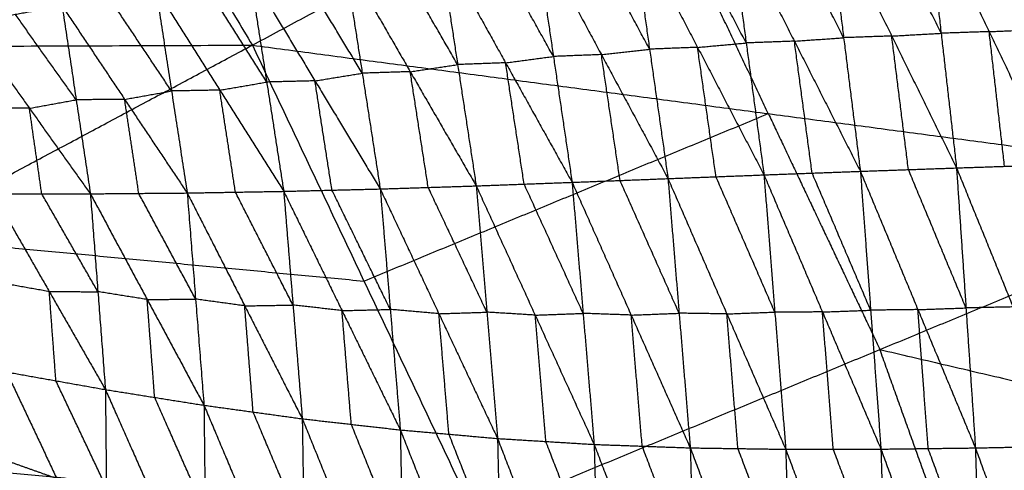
# Model space of a CAD drawing. Header units: millimetres. Extents: x -106 to 110, y -96 to 120.
# Tile 794 of 1020: x 44.28 to 53.65, y 31.78 to 36.08. Entities that reach past the tile are written whole.
import ezdxf

# ---------------------------------------------------------------- set-up
doc = ezdxf.new("R2010")
doc.units = ezdxf.units.MM
doc.header["$MEASUREMENT"] = 0
doc.layers.add('Default', color=7, linetype='Continuous', true_color=0x000000)

msp = doc.modelspace()

# ---------------------------------------------------------------- linework, layer by layer
at = {"layer": 'Default'}
for points in [[(43.9372, 40.0977, 3.8611), (45.215, 37.9658, 3.8611), (46.4929, 35.8339, 3.8611)], [(46.4929, 35.8339, 3.8611), (50.1681, 37.7984, 3.9066), (53.8433, 39.7628, 3.952)], [(51.4056, 35.1818, 3.9066), (50.7869, 36.4901, 3.9066), (50.1681, 37.7984, 3.9066)], [(52.9043, 37.2295, -1.6841), (53.0509, 35.9471, -2.1998), (53.1975, 34.6647, -2.7154)], [(52.9043, 37.2295, -1.6841), (53.5085, 35.9625, -2.201), (54.1127, 34.6956, -2.7179)], [(53.9802, 35.9835, -2.1998), (53.6781, 36.617, -1.9413), (53.3759, 37.2505, -1.6829)], [(52.123, 35.9049, -2.1892), (51.8089, 36.5246, -1.9293), (51.4948, 37.1442, -1.6695)], [(51.9638, 37.1773, -1.6777), (52.123, 35.9049, -2.1892), (52.2821, 34.6325, -2.7007)], [(51.9638, 37.1773, -1.6777), (52.5807, 35.921, -2.1966), (53.1975, 34.6647, -2.7154)], [(53.0509, 35.9471, -2.1998), (52.7425, 36.5752, -1.9403), (52.4341, 37.2034, -1.6809)], [(51.1949, 35.8548, -2.1664), (50.8788, 36.4621, -1.9066), (50.5627, 37.0695, -1.6469)], [(51.0257, 37.1111, -1.6612), (51.1949, 35.8548, -2.1664), (51.3641, 34.5984, -2.6715)], [(51.0257, 37.1111, -1.6612), (51.6539, 35.8718, -2.181), (52.2821, 34.6325, -2.7007)], [(50.275, 35.7955, -2.1284), (49.9579, 36.3859, -1.8698), (49.6408, 36.9764, -1.6113)], [(50.0997, 37.0278, -1.6326), (50.275, 35.7955, -2.1284), (50.4503, 34.5631, -2.6242)], [(50.0997, 37.0278, -1.6326), (50.7319, 35.8131, -2.1521), (51.3641, 34.5984, -2.6715)], [(49.3596, 35.7262, -2.0726), (49.043, 36.2953, -1.8168), (48.7265, 36.8645, -1.561)], [(49.182, 36.925, -1.5899), (49.3596, 35.7262, -2.0726), (49.5372, 34.5275, -2.5554)], [(49.182, 36.925, -1.5899), (49.8162, 35.744, -2.107), (50.4503, 34.5631, -2.6242)], [(48.271, 36.8039, -1.5321), (48.4476, 35.6487, -1.9978), (48.6242, 34.4936, -2.4635)], [(48.271, 36.8039, -1.5321), (48.9041, 35.6657, -2.0438), (49.5372, 34.5275, -2.5554)], [(47.368, 36.669, -1.46), (47.5392, 35.5668, -1.9047), (47.7103, 34.4645, -2.3495)], [(47.368, 36.669, -1.46), (47.9961, 35.5813, -1.9618), (48.6242, 34.4936, -2.4635)], [(48.4476, 35.6487, -1.9978), (48.1336, 36.1926, -1.747), (47.8195, 36.7365, -1.4961)], [(47.5392, 35.5668, -1.9047), (47.2285, 36.0814, -1.6611), (46.9177, 36.596, -1.4176)], [(46.4675, 36.523, -1.3751), (46.6294, 35.4824, -1.7954), (46.7913, 34.4418, -2.2157)], [(46.4675, 36.523, -1.3751), (47.0889, 35.4938, -1.8623), (47.7103, 34.4645, -2.3495)], [(46.6294, 35.4824, -1.7954), (46.325, 35.9642, -1.5616), (46.0207, 36.446, -1.3277)], [(45.7232, 35.3975, -1.6734), (45.4253, 35.8432, -1.4512), (45.1275, 36.289, -1.2291)], [(45.574, 36.369, -1.2803), (45.7232, 35.3975, -1.6734), (45.8724, 34.426, -2.0664)], [(45.574, 36.369, -1.2803), (46.1826, 35.4054, -1.748), (46.7913, 34.4418, -2.2157)], [(43.7901, 36.0468, -1.0706), (44.2355, 36.1279, -1.1243), (44.681, 36.2089, -1.178)], [(44.681, 36.2089, -1.178), (44.8157, 35.3135, -1.5418), (44.9504, 34.4182, -1.9055)], [(44.681, 36.2089, -1.178), (45.2767, 35.3175, -1.6222), (45.8724, 34.426, -2.0664)], [(44.8157, 35.3135, -1.5418), (44.5256, 35.7207, -1.333), (44.2355, 36.1279, -1.1243)], [(43.7901, 36.0468, -1.0706), (44.3702, 35.2325, -1.4881), (44.9504, 34.4182, -1.9055)], [(52.5807, 35.921, -2.1966), (52.3518, 35.913, -2.1929), (52.123, 35.9049, -2.1892)], [(52.5807, 35.921, -2.1966), (52.8158, 35.934, -2.1982), (53.0509, 35.9471, -2.1998)], [(52.7398, 34.6486, -2.7081), (52.6602, 35.2848, -2.4523), (52.5807, 35.921, -2.1966)], [(53.5085, 35.9625, -2.201), (53.2797, 35.9548, -2.2004), (53.0509, 35.9471, -2.1998)], [(53.5085, 35.9625, -2.201), (53.7443, 35.973, -2.2004), (53.9802, 35.9835, -2.1998)], [(53.6551, 34.6801, -2.7166), (53.5818, 35.3213, -2.4588), (53.5085, 35.9625, -2.201)], [(37.5067, 35.801, 3.8092), (41.9998, 35.8175, 3.8351), (46.4929, 35.8339, 3.8611)], [(39.6721, 32.1882, 3.8092), (43.0825, 34.0111, 3.8351), (46.4929, 35.8339, 3.8611)], [(46.4929, 35.8339, 3.8611), (47.5556, 33.5871, 3.8611), (48.6183, 31.3402, 3.8611)], [(46.4929, 35.8339, 3.8611), (51.4056, 35.1818, 3.9066), (56.3184, 34.5297, 3.952)], [(50.7319, 35.8131, -2.1521), (50.5034, 35.8043, -2.1402), (50.275, 35.7955, -2.1284)], [(50.7319, 35.8131, -2.1521), (50.9634, 35.8339, -2.1592), (51.1949, 35.8548, -2.1664)], [(50.9072, 34.5808, -2.6478), (50.8195, 35.1969, -2.3999), (50.7319, 35.8131, -2.1521)], [(51.6539, 35.8718, -2.181), (51.4244, 35.8633, -2.1737), (51.1949, 35.8548, -2.1664)], [(51.6539, 35.8718, -2.181), (51.8884, 35.8884, -2.1851), (52.123, 35.9049, -2.1892)], [(51.8231, 34.6155, -2.6861), (51.7385, 35.2436, -2.4335), (51.6539, 35.8718, -2.181)], [(48.9041, 35.6657, -2.0438), (49.1318, 35.696, -2.0582), (49.3596, 35.7262, -2.0726)], [(49.8162, 35.744, -2.107), (49.5879, 35.7351, -2.0898), (49.3596, 35.7262, -2.0726)], [(49.8162, 35.744, -2.107), (50.0456, 35.7698, -2.1177), (50.275, 35.7955, -2.1284)], [(49.9938, 34.5453, -2.5898), (49.905, 35.1447, -2.3484), (49.8162, 35.744, -2.107)], [(47.9961, 35.5813, -1.9618), (48.2219, 35.615, -1.9798), (48.4476, 35.6487, -1.9978)], [(48.9041, 35.6657, -2.0438), (48.6759, 35.6572, -2.0208), (48.4476, 35.6487, -1.9978)], [(49.0807, 34.5105, -2.5095), (48.9924, 35.0881, -2.2766), (48.9041, 35.6657, -2.0438)], [(47.0889, 35.4938, -1.8623), (47.314, 35.5303, -1.8835), (47.5392, 35.5668, -1.9047)], [(47.9961, 35.5813, -1.9618), (47.7676, 35.574, -1.9332), (47.5392, 35.5668, -1.9047)], [(48.1672, 34.479, -2.4065), (48.0817, 35.0302, -2.1841), (47.9961, 35.5813, -1.9618)], [(46.1826, 35.4054, -1.748), (46.406, 35.4439, -1.7717), (46.6294, 35.4824, -1.7954)], [(47.0889, 35.4938, -1.8623), (46.8591, 35.4881, -1.8289), (46.6294, 35.4824, -1.7954)], [(47.2508, 34.4532, -2.2826), (47.1698, 34.9735, -2.0724), (47.0889, 35.4938, -1.8623)], [(45.2767, 35.3175, -1.6222), (45.4999, 35.3575, -1.6478), (45.7232, 35.3975, -1.6734)], [(46.1826, 35.4054, -1.748), (45.9529, 35.4015, -1.7107), (45.7232, 35.3975, -1.6734)], [(46.3318, 34.4339, -2.1411), (46.2572, 34.9197, -1.9445), (46.1826, 35.4054, -1.748)], [(44.3702, 35.2325, -1.4881), (44.5929, 35.273, -1.5149), (44.8157, 35.3135, -1.5418)], [(45.2767, 35.3175, -1.6222), (45.0462, 35.3155, -1.582), (44.8157, 35.3135, -1.5418)], [(45.4114, 34.4221, -1.986), (45.344, 34.8698, -1.8041), (45.2767, 35.3175, -1.6222)], [(44.3702, 35.2325, -1.4881), (44.139, 35.2327, -1.4459), (43.9077, 35.2329, -1.4037)], [(44.4878, 34.4186, -1.8212), (44.429, 34.8255, -1.6546), (44.3702, 35.2325, -1.4881)], [(47.5556, 33.5871, 3.8611), (49.4806, 34.3844, 3.8838), (51.4056, 35.1818, 3.9066)], [(51.4056, 35.1818, 3.9066), (51.937, 34.0584, 3.9066), (52.4683, 32.9349, 3.9066)], [(53.1975, 34.6647, -2.7154), (53.6551, 34.6801, -2.7166), (54.1127, 34.6956, -2.7179)], [(50.4503, 34.5631, -2.6242), (50.9072, 34.5808, -2.6478), (51.3641, 34.5984, -2.6715)], [(51.3641, 34.5984, -2.6715), (51.8231, 34.6155, -2.6861), (52.2821, 34.6325, -2.7007)], [(51.3641, 34.5984, -2.6715), (51.4676, 33.2917, -2.8012), (51.5712, 31.985, -2.9309)], [(51.3641, 34.5984, -2.6715), (51.921, 33.2924, -2.8165), (52.4779, 31.9863, -2.9615)], [(52.38, 33.3094, -2.8311), (52.1015, 33.9624, -2.7586), (51.8231, 34.6155, -2.6861)], [(52.2821, 34.6325, -2.7007), (52.7398, 34.6486, -2.7081), (53.1975, 34.6647, -2.7154)], [(52.2821, 34.6325, -2.7007), (52.38, 33.3094, -2.8311), (52.4779, 31.9863, -2.9615)], [(52.2821, 34.6325, -2.7007), (52.8298, 33.315, -2.8386), (53.3775, 31.9976, -2.9766)], [(53.2875, 33.3311, -2.846), (53.0136, 33.9899, -2.777), (52.7398, 34.6486, -2.7081)], [(53.1975, 34.6647, -2.7154), (53.2875, 33.3311, -2.846), (53.3775, 31.9976, -2.9766)], [(53.1975, 34.6647, -2.7154), (53.736, 33.3403, -2.847), (54.2746, 32.0159, -2.9785)], [(48.6183, 31.3402, 3.8611), (52.4683, 32.9349, 3.9066), (56.3184, 34.5297, 3.952)], [(48.6242, 34.4936, -2.4635), (49.0807, 34.5105, -2.5095), (49.5372, 34.5275, -2.5554)], [(49.6422, 33.2792, -2.6809), (49.3615, 33.8949, -2.5952), (49.0807, 34.5105, -2.5095)], [(49.5372, 34.5275, -2.5554), (49.9938, 34.5453, -2.5898), (50.4503, 34.5631, -2.6242)], [(49.5372, 34.5275, -2.5554), (49.6422, 33.2792, -2.6809), (49.7472, 32.031, -2.8064)], [(49.5372, 34.5275, -2.5554), (50.0997, 33.2628, -2.7179), (50.6622, 31.9981, -2.8805)], [(50.5563, 33.2806, -2.7523), (50.275, 33.9129, -2.6711), (49.9938, 34.5453, -2.5898)], [(50.4503, 34.5631, -2.6242), (50.5563, 33.2806, -2.7523), (50.6622, 31.9981, -2.8805)], [(50.4503, 34.5631, -2.6242), (51.0108, 33.2741, -2.7775), (51.5712, 31.985, -2.9309)], [(51.4676, 33.2917, -2.8012), (51.1874, 33.9362, -2.7245), (50.9072, 34.5808, -2.6478)], [(44.0253, 34.419, -1.7369), (44.4878, 34.4186, -1.8212), (44.9504, 34.4182, -1.9055)], [(44.0253, 34.419, -1.7369), (44.5595, 33.4862, -1.9167), (45.0937, 32.5534, -2.0965)], [(45.022, 33.4858, -2.001), (44.7549, 33.9522, -1.9111), (44.4878, 34.4186, -1.8212)], [(44.9504, 34.4182, -1.9055), (45.4114, 34.4221, -1.986), (45.8724, 34.426, -2.0664)], [(44.9504, 34.4182, -1.9055), (45.022, 33.4858, -2.001), (45.0937, 32.5534, -2.0965)], [(44.9504, 34.4182, -1.9055), (45.4913, 33.4111, -2.0892), (46.0322, 32.4041, -2.2729)], [(45.9523, 33.4151, -2.1697), (45.6818, 33.9186, -2.0778), (45.4114, 34.4221, -1.986)], [(45.8724, 34.426, -2.0664), (46.3318, 34.4339, -2.1411), (46.7913, 34.4418, -2.2157)], [(45.8724, 34.426, -2.0664), (45.9523, 33.4151, -2.1697), (46.0322, 32.4041, -2.2729)], [(45.8724, 34.426, -2.0664), (46.4203, 33.3507, -2.2514), (46.9682, 32.2754, -2.4363)], [(46.8797, 33.3586, -2.326), (46.6058, 33.8963, -2.2335), (46.3318, 34.4339, -2.1411)], [(46.7913, 34.4418, -2.2157), (47.2508, 34.4532, -2.2826), (47.7103, 34.4645, -2.3495)], [(46.7913, 34.4418, -2.2157), (46.8797, 33.3586, -2.326), (46.9682, 32.2754, -2.4363)], [(46.7913, 34.4418, -2.2157), (47.3464, 33.3055, -2.3991), (47.9016, 32.1693, -2.5825)], [(47.8059, 33.3169, -2.466), (47.5284, 33.885, -2.3743), (47.2508, 34.4532, -2.2826)], [(47.7103, 34.4645, -2.3495), (48.1672, 34.479, -2.4065), (48.6242, 34.4936, -2.4635)], [(47.7103, 34.4645, -2.3495), (47.8059, 33.3169, -2.466), (47.9016, 32.1693, -2.5825)], [(47.7103, 34.4645, -2.3495), (48.2688, 33.276, -2.5281), (48.8274, 32.0875, -2.7068)], [(48.7258, 33.2905, -2.5852), (48.4465, 33.8848, -2.4958), (48.1672, 34.479, -2.4065)], [(48.6242, 34.4936, -2.4635), (48.7258, 33.2905, -2.5852), (48.8274, 32.0875, -2.7068)], [(48.6242, 34.4936, -2.4635), (49.1857, 33.2623, -2.635), (49.7472, 32.031, -2.8064)], [(43.0825, 34.0111, 3.8351), (45.319, 33.7991, 3.8481), (47.5556, 33.5871, 3.8611)], [(44.5595, 33.4862, -1.9167), (44.324, 33.5282, -1.8704), (44.0884, 33.5701, -1.8241)], [(44.6226, 32.6373, -2.004), (44.5911, 33.0618, -1.9603), (44.5595, 33.4862, -1.9167)], [(44.5595, 33.4862, -1.9167), (44.7908, 33.486, -1.9589), (45.022, 33.4858, -2.001)], [(45.4913, 33.4111, -2.0892), (45.2566, 33.4485, -2.0451), (45.022, 33.4858, -2.001)], [(45.4913, 33.4111, -2.0892), (45.7218, 33.4131, -2.1295), (45.9523, 33.4151, -2.1697)], [(45.5629, 32.4788, -2.1847), (45.5271, 32.9449, -2.137), (45.4913, 33.4111, -2.0892)], [(46.4203, 33.3507, -2.2514), (46.1863, 33.3829, -2.2105), (45.9523, 33.4151, -2.1697)], [(46.4203, 33.3507, -2.2514), (46.65, 33.3547, -2.2887), (46.8797, 33.3586, -2.326)], [(46.5002, 32.3397, -2.3546), (46.4602, 32.8452, -2.303), (46.4203, 33.3507, -2.2514)], [(47.3464, 33.3055, -2.3991), (47.1131, 33.3321, -2.3626), (46.8797, 33.3586, -2.326)], [(47.3464, 33.3055, -2.3991), (47.5762, 33.3112, -2.4325), (47.8059, 33.3169, -2.466)], [(47.4349, 32.2223, -2.5094), (47.3906, 32.7639, -2.4543), (47.3464, 33.3055, -2.3991)], [(48.2688, 33.276, -2.5281), (48.0374, 33.2964, -2.4971), (47.8059, 33.3169, -2.466)], [(48.2688, 33.276, -2.5281), (48.4973, 33.2833, -2.5567), (48.7258, 33.2905, -2.5852)], [(49.1857, 33.2623, -2.635), (48.9557, 33.2764, -2.6101), (48.7258, 33.2905, -2.5852)], [(51.0108, 33.2741, -2.7775), (51.2392, 33.2829, -2.7893), (51.4676, 33.2917, -2.8012)], [(51.921, 33.2924, -2.8165), (51.6943, 33.2921, -2.8088), (51.4676, 33.2917, -2.8012)], [(51.921, 33.2924, -2.8165), (52.1505, 33.3009, -2.8238), (52.38, 33.3094, -2.8311)], [(52.0245, 31.9857, -2.9462), (51.9728, 32.639, -2.8814), (51.921, 33.2924, -2.8165)], [(52.8298, 33.315, -2.8386), (52.6049, 33.3122, -2.8349), (52.38, 33.3094, -2.8311)], [(52.8298, 33.315, -2.8386), (53.0587, 33.3231, -2.8423), (53.2875, 33.3311, -2.846)], [(52.9277, 31.992, -2.9691), (52.8788, 32.6535, -2.9038), (52.8298, 33.315, -2.8386)], [(53.736, 33.3403, -2.847), (53.5118, 33.3357, -2.8465), (53.2875, 33.3311, -2.846)], [(48.3645, 32.1284, -2.6447), (48.3166, 32.7022, -2.5864), (48.2688, 33.276, -2.5281)], [(49.1857, 33.2623, -2.635), (49.414, 33.2707, -2.6579), (49.6422, 33.2792, -2.6809)], [(49.2873, 32.0592, -2.7566), (49.2365, 32.6607, -2.6958), (49.1857, 33.2623, -2.635)], [(50.0997, 33.2628, -2.7179), (49.8709, 33.271, -2.6994), (49.6422, 33.2792, -2.6809)], [(50.0997, 33.2628, -2.7179), (50.328, 33.2717, -2.7351), (50.5563, 33.2806, -2.7523)], [(50.2047, 32.0146, -2.8434), (50.1522, 32.6387, -2.7807), (50.0997, 33.2628, -2.7179)], [(51.0108, 33.2741, -2.7775), (50.7835, 33.2773, -2.7649), (50.5563, 33.2806, -2.7523)], [(51.1167, 31.9916, -2.9057), (51.0637, 32.6328, -2.8416), (51.0108, 33.2741, -2.7775)], [(52.4683, 32.9349, 3.9066), (54.8809, 32.3697, 3.9293), (57.2935, 31.8044, 3.952)], [(53.4435, 30.2096, 3.9066), (52.9559, 31.5723, 3.9066), (52.4683, 32.9349, 3.9066)], [(44.1515, 32.7212, -1.9114), (44.6226, 32.6373, -2.004), (45.0937, 32.5534, -2.0965)], [(44.1515, 32.7212, -1.9114), (44.6319, 31.7046, -1.8933), (45.1123, 30.688, -1.8751)], [(45.103, 31.6207, -1.9858), (44.8628, 32.129, -1.9949), (44.6226, 32.6373, -2.004)], [(45.0937, 32.5534, -2.0965), (45.103, 31.6207, -1.9858), (45.1123, 30.688, -1.8751)], [(45.0937, 32.5534, -2.0965), (45.5629, 32.4788, -2.1847), (46.0322, 32.4041, -2.2729)], [(45.0937, 32.5534, -2.0965), (45.5743, 31.4669, -2.0653), (46.0548, 30.3804, -2.034)], [(46.0435, 31.3923, -2.1535), (45.8032, 31.9355, -2.1691), (45.5629, 32.4788, -2.1847)], [(46.0322, 32.4041, -2.2729), (46.0435, 31.3923, -2.1535), (46.0548, 30.3804, -2.034)], [(46.0322, 32.4041, -2.2729), (46.5002, 32.3397, -2.3546), (46.9682, 32.2754, -2.4363)], [(46.0322, 32.4041, -2.2729), (46.5161, 31.2546, -2.2271), (47.0001, 30.1052, -2.1813)], [(46.9842, 31.1903, -2.3088), (46.7422, 31.765, -2.3317), (46.5002, 32.3397, -2.3546)], [(46.9682, 32.2754, -2.4363), (46.9842, 31.1903, -2.3088), (47.0001, 30.1052, -2.1813)], [(46.9682, 32.2754, -2.4363), (47.4349, 32.2223, -2.5094), (47.9016, 32.1693, -2.5825)], [(46.9682, 32.2754, -2.4363), (47.4562, 31.072, -2.3748), (47.9441, 29.8685, -2.3133)], [(39.6721, 32.1882, 3.8092), (44.1452, 31.7642, 3.8351), (48.6183, 31.3402, 3.8611)], [(47.9228, 31.0189, -2.4479), (47.6789, 31.6206, -2.4787), (47.4349, 32.2223, -2.5094)], [(47.9016, 32.1693, -2.5825), (47.9228, 31.0189, -2.4479), (47.9441, 29.8685, -2.3133)], [(47.9016, 32.1693, -2.5825), (48.3645, 32.1284, -2.6447), (48.8274, 32.0875, -2.7068)], [(47.9016, 32.1693, -2.5825), (48.3925, 30.9221, -2.5041), (48.8834, 29.6749, -2.4257)], [(48.8554, 30.8812, -2.5663), (48.6099, 31.5048, -2.6055), (48.3645, 32.1284, -2.6447)], [(48.8274, 32.0875, -2.7068), (48.8554, 30.8812, -2.5663), (48.8834, 29.6749, -2.4257)], [(48.8274, 32.0875, -2.7068), (49.2873, 32.0592, -2.7566), (49.7472, 32.031, -2.8064)], [(48.8274, 32.0875, -2.7068), (49.3214, 30.8079, -2.6115), (49.8155, 29.5284, -2.5162)], [(49.7814, 30.7797, -2.6613), (49.5343, 31.4194, -2.7089), (49.2873, 32.0592, -2.7566)], [(49.7472, 32.031, -2.8064), (49.7814, 30.7797, -2.6613), (49.8155, 29.5284, -2.5162)], [(49.7472, 32.031, -2.8064), (50.2047, 32.0146, -2.8434), (50.6622, 31.9981, -2.8805)], [(49.7472, 32.031, -2.8064), (50.2432, 30.7302, -2.6952), (50.7391, 29.4294, -2.5839)], [(50.7007, 30.7138, -2.7322), (50.4527, 31.3642, -2.7878), (50.2047, 32.0146, -2.8434)], [(50.6622, 31.9981, -2.8805), (50.7007, 30.7138, -2.7322), (50.7391, 29.4294, -2.5839)], [(50.6622, 31.9981, -2.8805), (51.1167, 31.9916, -2.9057), (51.5712, 31.985, -2.9309)], [(50.6622, 31.9981, -2.8805), (51.157, 30.6844, -2.7555), (51.6518, 29.3706, -2.6306)], [(51.6115, 30.6778, -2.7807), (51.3641, 31.3347, -2.8432), (51.1167, 31.9916, -2.9057)], [(51.5712, 31.985, -2.9309), (52.0245, 31.9857, -2.9462), (52.4779, 31.9863, -2.9615)], [(51.5712, 31.985, -2.9309), (51.6115, 30.6778, -2.7807), (51.6518, 29.3706, -2.6306)], [(51.5712, 31.985, -2.9309), (52.064, 30.6634, -2.7952), (52.5569, 29.3418, -2.6596)], [(52.5174, 30.664, -2.8106), (52.271, 31.3249, -2.8784), (52.0245, 31.9857, -2.9462)], [(52.4779, 31.9863, -2.9615), (52.9277, 31.992, -2.9691), (53.3775, 31.9976, -2.9766)], [(52.4779, 31.9863, -2.9615), (52.5174, 30.664, -2.8106), (52.5569, 29.3418, -2.6596)], [(52.4779, 31.9863, -2.9615), (52.9645, 30.6602, -2.8181), (53.4511, 29.3341, -2.6747)], [(53.4143, 30.6658, -2.8256), (53.171, 31.3289, -2.8973), (52.9277, 31.992, -2.9691)], [(53.3775, 31.9976, -2.9766), (53.8261, 32.0067, -2.9775), (54.2746, 32.0159, -2.9785)], [(53.3775, 31.9976, -2.9766), (53.4143, 30.6658, -2.8256), (53.4511, 29.3341, -2.6747)], [(53.3775, 31.9976, -2.9766), (53.8592, 30.6693, -2.8273), (54.3408, 29.341, -2.678)], [(44.6319, 31.7046, -1.8933), (44.3963, 31.7882, -1.8516), (44.1606, 31.8719, -1.8099)]]:
    msp.add_open_spline(points, degree=2, dxfattribs=at)

doc.saveas('drawing.dxf')
